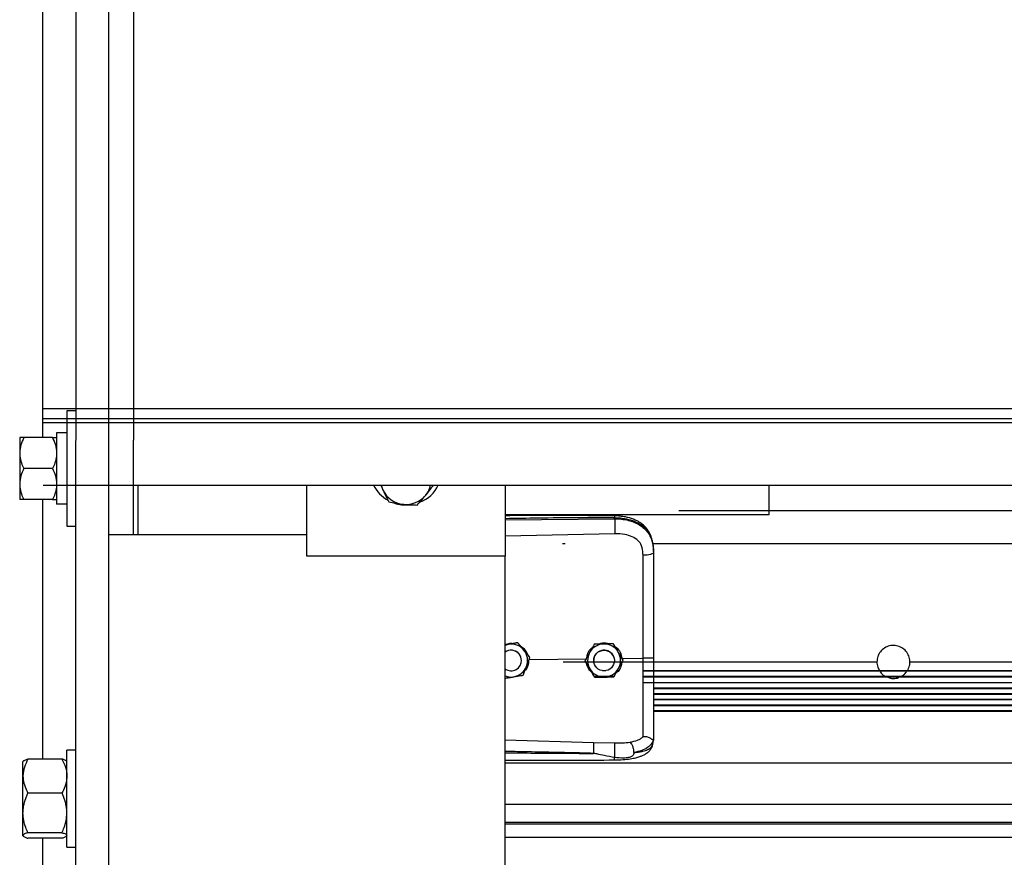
# Model space of a CAD drawing. Header units: inches. Extents: x 170 to 284, y 215 to 248.
# Tile 918 of 1056: x 226.912 to 227.422, y 243.865 to 244.3. Entities that reach past the tile are written whole.
import ezdxf

# ---------------------------------------------------------------- set-up
doc = ezdxf.new("R2010")
doc.units = ezdxf.units.IN
doc.header["$LTSCALE"] = 0.25
doc.header["$MEASUREMENT"] = 0
doc.layers.add('LH TOP OF HOOD', color=7, linetype='Continuous')

msp = doc.modelspace()

# ---------------------------------------------------------------- linework, layer by layer
at = {"layer": 'LH TOP OF HOOD'}
for p, q in [((226.971006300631, 244.9744222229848), (226.971006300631, 244.081742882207)), ((226.941045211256, 244.9230603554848), (226.941045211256, 244.0907386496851)), ((226.958165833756, 244.081742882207), (226.958165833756, 244.9230603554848)), ((226.941045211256, 244.7283132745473), (226.941045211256, 244.081742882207)), ((226.923924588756, 244.0830883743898), (226.923924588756, 244.699695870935)), ((231.435415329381, 244.0980381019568), (226.924131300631, 244.0980381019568)), ((226.923924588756, 244.0830883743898), (226.923924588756, 244.0944567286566)), ((231.435415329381, 244.0928450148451), (226.924131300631, 244.0928450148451)), ((226.941045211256, 244.0969903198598), (226.936456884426, 244.0969903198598)), ((226.936456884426, 244.0969903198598), (226.936456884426, 244.0370681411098)), ((231.435415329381, 244.0907386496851), (226.924131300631, 244.0907386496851)), ((226.911974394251, 244.0830883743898), (226.911974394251, 244.0750588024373)), ((226.9289751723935, 244.0830883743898), (226.9141144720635, 244.0830883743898)), ((226.936456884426, 244.0855023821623), (226.931115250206, 244.0855023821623)), ((226.931115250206, 244.0855023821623), (226.931115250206, 244.0486130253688)), ((226.941045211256, 239.8211148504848), (226.941045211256, 244.0815910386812)), ((226.958165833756, 244.0327879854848), (226.958165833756, 244.081742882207)), ((226.971006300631, 244.0327879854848), (226.971006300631, 244.081742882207)), ((226.911974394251, 244.0750588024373), (226.911974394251, 244.0589996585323)), ((226.9289751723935, 244.0670292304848), (226.9141144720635, 244.0670292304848)), ((226.911974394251, 244.0589996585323), (226.911974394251, 244.0509700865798)), ((226.924131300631, 244.0584689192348), (231.435415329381, 244.0584689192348)), ((226.9731463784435, 244.0584689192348), (226.9731463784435, 244.0327879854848)), ((227.0608895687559, 244.0215643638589), (227.0608895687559, 244.0584689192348)), ((227.0992130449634, 244.0584689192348), (227.1004370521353, 244.0556588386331)), ((227.1636133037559, 244.0584689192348), (227.1636133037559, 244.0215643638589)), ((227.3005782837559, 244.0432405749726), (227.3005782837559, 244.0584689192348)), ((226.9289751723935, 244.0509700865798), (226.9141144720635, 244.0509700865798)), ((226.923924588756, 243.9163670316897), (226.923924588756, 244.0509700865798)), ((226.936456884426, 244.0486130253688), (226.931115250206, 244.0486130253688)), ((227.163613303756, 244.0432405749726), (227.3005782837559, 244.0432405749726)), ((227.2537032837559, 244.0451833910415), (231.105843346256, 244.0451833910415)), ((226.936456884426, 244.0370681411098), (226.941045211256, 244.0370681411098)), ((227.163613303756, 244.0404350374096), (227.2204605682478, 244.0409717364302)), ((227.2204605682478, 244.0409717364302), (227.2204605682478, 244.0413831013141)), ((226.958165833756, 244.0327879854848), (226.971006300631, 244.0327879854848)), ((226.958165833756, 239.8211148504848), (226.958165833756, 244.0327879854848)), ((226.971006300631, 244.0327879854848), (226.9731463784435, 244.0327879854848)), ((226.9731463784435, 244.0327879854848), (227.0608895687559, 244.0327879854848)), ((227.2205565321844, 244.0331829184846), (227.163613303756, 244.0319733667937)), ((227.1934049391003, 244.028107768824), (227.1947899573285, 244.028107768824)), ((227.2401614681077, 244.028107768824), (231.1257278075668, 244.028107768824)), ((227.1636133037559, 244.0215643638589), (227.0608895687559, 244.0215643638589)), ((227.163613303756, 239.8211148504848), (227.163613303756, 244.0215643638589)), ((227.240656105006, 244.0240485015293), (227.240656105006, 244.0235601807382)), ((227.1653878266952, 243.9759070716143), (227.163613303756, 243.9756182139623)), ((227.1702658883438, 243.9767032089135), (227.1693373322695, 243.9765520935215)), ((227.1702658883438, 243.9767015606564), (227.1702658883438, 243.9767032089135)), ((227.2099049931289, 243.9759434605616), (227.2099049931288, 243.9759451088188)), ((227.2197884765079, 243.9760917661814), (227.2197884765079, 243.9760934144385)), ((227.1721136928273, 243.9674572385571), (227.1721136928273, 243.9674580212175)), ((227.1761474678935, 243.9680645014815), (227.205845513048, 243.968348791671)), ((227.1765196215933, 243.9690467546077), (227.1765196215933, 243.9690484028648)), ((227.193781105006, 243.9667153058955), (227.3564270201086, 243.9667153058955)), ((227.2050916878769, 243.9673099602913), (227.2050916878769, 243.9673116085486)), ((227.2096249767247, 243.9674580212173), (227.2096249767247, 243.9674572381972)), ((227.2203253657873, 243.9674572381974), (227.2203253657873, 243.9674580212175)), ((227.2242848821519, 243.9685253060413), (227.2351984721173, 243.9686297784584)), ((227.2248586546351, 243.9676065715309), (227.2248586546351, 243.9676082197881)), ((227.240656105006, 243.9686994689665), (227.240656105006, 243.9621813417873)), ((227.3735476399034, 243.9667153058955), (228.8972830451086, 243.9667153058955)), ((227.2082350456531, 243.9621807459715), (227.2077231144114, 243.9621807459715)), ((227.2078240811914, 243.9620653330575), (227.2083270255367, 243.9620653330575)), ((227.2158601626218, 243.9621807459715), (227.2140901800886, 243.9621807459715)), ((227.2216233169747, 243.9620653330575), (227.222443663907, 243.9620653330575)), ((227.2225456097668, 243.9621807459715), (227.2217152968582, 243.9621807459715)), ((227.2351992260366, 243.9620653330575), (231.1243474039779, 243.9620653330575)), ((231.1243474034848, 243.9621807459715), (227.2351992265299, 243.9621807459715)), ((227.2201344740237, 243.9591329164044), (227.2099777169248, 243.9591329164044)), ((227.2100460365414, 243.9590185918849), (227.2200707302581, 243.9590185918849)), ((227.2351991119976, 243.9560008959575), (231.1243475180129, 243.9560008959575)), ((227.2351991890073, 243.9590185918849), (231.1243474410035, 243.9590185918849)), ((231.1243474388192, 243.9591329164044), (227.2351991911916, 243.9591329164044)), ((227.240656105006, 243.958864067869), (227.240656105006, 243.9561145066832)), ((231.1243476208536, 243.9531126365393), (227.240656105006, 243.9531126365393)), ((227.240656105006, 243.9530019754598), (231.1243476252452, 243.9530019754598)), ((231.1243477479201, 243.9501270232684), (227.240656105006, 243.9501270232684)), ((227.240656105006, 243.9500142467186), (231.1243477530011, 243.9500142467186)), ((231.1243478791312, 243.9472831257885), (227.240656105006, 243.9472831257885)), ((227.240656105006, 243.9471703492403), (231.1243478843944, 243.9471703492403)), ((231.1243480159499, 243.9442953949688), (227.240656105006, 243.9442953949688)), ((227.240656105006, 243.9441847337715), (231.1243480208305, 243.9441847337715)), ((231.1243481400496, 243.9412964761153), (227.240656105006, 243.9412964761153)), ((227.240656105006, 243.9411828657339), (231.1243481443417, 243.9411828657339)), ((227.163613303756, 243.9263016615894), (227.2095489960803, 243.9249698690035)), ((227.2095489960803, 243.9249698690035), (227.2205346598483, 243.9247077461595)), ((227.2403164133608, 243.923993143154), (227.240656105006, 243.9259783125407)), ((227.240656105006, 243.9265071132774), (227.240656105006, 243.9259783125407)), ((226.941045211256, 243.9209731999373), (226.936456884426, 243.9209731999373)), ((226.936456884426, 243.8706728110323), (226.936456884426, 243.9209731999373)), ((226.9138785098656, 243.915306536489), (226.913686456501, 243.9150837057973)), ((226.913686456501, 243.9075421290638), (226.913686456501, 243.9150837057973)), ((226.933888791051, 243.9163670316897), (226.916254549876, 243.9163670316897)), ((226.936456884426, 243.9150837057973), (226.9362648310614, 243.915306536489)), ((227.163613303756, 243.9143297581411), (231.1959333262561, 243.9143297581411)), ((226.913686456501, 243.8884452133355), (226.913686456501, 243.9075421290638)), ((226.933888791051, 243.8987172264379), (226.916254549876, 243.8987172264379)), ((227.163613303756, 243.8929507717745), (231.1959333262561, 243.8929507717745)), ((226.913686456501, 243.8767260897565), (226.913686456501, 243.8884452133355)), ((231.1959333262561, 243.8834654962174), (227.163613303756, 243.8834654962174)), ((227.163613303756, 243.8828261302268), (231.1959333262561, 243.8828261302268)), ((226.913686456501, 243.8765623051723), (226.913686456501, 243.8767260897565)), ((226.913686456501, 243.8765623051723), (226.9138785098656, 243.8763394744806)), ((226.933888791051, 243.8781732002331), (226.916254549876, 243.8781732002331)), ((226.933888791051, 243.87527897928), (226.916254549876, 243.87527897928)), ((226.923924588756, 243.7451608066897), (226.923924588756, 243.87527897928)), ((226.9362648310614, 243.8763394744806), (226.936456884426, 243.8765623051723)), ((227.163613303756, 243.8758080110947), (231.1959333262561, 243.8758080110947)), ((226.936456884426, 243.8706728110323), (226.941045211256, 243.8706728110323))]:
    msp.add_line(p, q, dxfattribs=at)
at = {"layer": 'LH TOP OF HOOD', "flags": 128}
for points in [[(227.1004370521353, 244.0556588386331), (227.0998816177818, 244.0571285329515), (227.099567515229, 244.0584689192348)], [(227.240656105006, 244.0235601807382), (227.2405521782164, 244.0232644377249), (227.2402442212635, 244.0229795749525), (227.239743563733, 244.022716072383), (227.2390686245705, 244.0224836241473), (227.238244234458, 244.0222907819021), (227.2373007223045, 244.0221446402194), (227.2362727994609, 244.0220505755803), (227.235198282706, 244.0220120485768)], [(227.163613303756, 243.9754176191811), (227.1642967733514, 243.9756552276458), (227.1653878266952, 243.9759070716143)], [(227.2195679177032, 243.970202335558), (227.2201727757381, 243.9687266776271), (227.2203253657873, 243.9674580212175)]]:
    msp.add_lwpolyline(points, dxfattribs=at)
at = {"layer": 'LH TOP OF HOOD'}
msp.add_circle((227.2149751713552, 243.9674572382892), 0.005350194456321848, dxfattribs=at)
for centre, radius, start, end in [((227.1112492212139, 244.0657685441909), 0.01737196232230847, 204.8469474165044, 240.9336975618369), ((227.1130644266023, 244.0659201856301), 0.01760748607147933, 291.4999820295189, 334.964013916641), ((227.1136409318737, 244.0604230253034), 0.01146222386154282, 320.728560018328, 350.1841389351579), ((227.1119294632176, 244.0612056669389), 0.0127609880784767, 205.7643452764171, 264.4716654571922), ((227.1123180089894, 244.061702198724), 0.01329696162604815, 263.0111926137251, 320.0698127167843), ((227.1122473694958, 244.0676300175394), 0.01949741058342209, 252.3434322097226, 274.1052258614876), ((227.1667634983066, 243.9674580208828), 0.008560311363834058, 39.24773070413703, 99.2477296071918), ((227.2149751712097, 243.9674580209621), 0.008560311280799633, 90.85968127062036, 150.8596805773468), ((227.2149751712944, 243.9674580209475), 0.008560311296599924, 30.85968260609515, 90.85968183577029), ((227.1667634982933, 243.9674580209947), 0.005350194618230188, 39.24773075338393, 126.0718980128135), ((227.1667634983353, 243.9674572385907), 0.005350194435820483, 300.009742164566, 126.0718999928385), ((227.1667634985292, 243.967458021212), 0.005350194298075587, 5.902783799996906e-08, 39.2477305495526), ((227.1667634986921, 243.9674580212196), 0.008560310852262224, 339.2477292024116, 39.24773059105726), ((227.2149751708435, 243.967458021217), 0.00856031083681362, 150.8596808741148, 210.8596823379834), ((227.2149751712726, 243.9674580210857), 0.005350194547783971, 30.85968222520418, 179.9999985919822), ((227.2149751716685, 243.9674580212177), 0.008560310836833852, 330.8596808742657, 30.85968233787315), ((227.1667634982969, 243.9674572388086), 0.005350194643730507, 233.9281021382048, 300.0097413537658), ((227.166763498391, 243.9674580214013), 0.008560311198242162, 279.2477290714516, 339.2477287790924), ((227.2149751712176, 243.9674580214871), 0.00856031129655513, 210.8596826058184, 270.8596818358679), ((227.2149751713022, 243.9674580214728), 0.008560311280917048, 270.8596812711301, 330.8596805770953), ((227.1667634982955, 243.9674580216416), 0.008560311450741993, 248.4076756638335, 279.2477294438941)]:
    msp.add_arc(centre, radius, start, end, dxfattribs=at)
for points, knots in [([(226.9141144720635, 244.0830883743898), (226.9135521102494, 244.0818392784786), (226.9124068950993, 244.0792955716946), (226.9119782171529, 244.0765188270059), (226.9119744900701, 244.075095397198), (226.911974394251, 244.0750588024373)], [0, 0, 0, 0, 0.4845461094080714, 0.9867482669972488, 1, 1, 1, 1]), ([(226.9141144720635, 244.0830883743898), (226.913796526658, 244.0830883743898), (226.913044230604, 244.0830883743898), (226.9121769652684, 244.0830883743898), (226.912042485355, 244.0830883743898), (226.911974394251, 244.0830883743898)], [0, 0, 0, 0, 0.2654446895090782, 0.6280732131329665, 1, 1, 1, 1]), ([(226.9289751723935, 244.0830883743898), (226.9295375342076, 244.0818392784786), (226.9306827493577, 244.0792955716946), (226.9311114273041, 244.0765188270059), (226.9311151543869, 244.075095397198), (226.931115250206, 244.0750588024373)], [0, 0, 0, 0, 0.4845461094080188, 0.9867482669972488, 0.9999999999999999, 0.9999999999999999, 0.9999999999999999, 0.9999999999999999]), ([(226.9289751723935, 244.0830883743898), (226.929293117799, 244.0830883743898), (226.930045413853, 244.0830883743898), (226.9309126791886, 244.0830883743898), (226.931047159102, 244.0830883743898), (226.931115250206, 244.0830883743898)], [0, 0, 0, 0, 0.2654446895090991, 0.6280732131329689, 1, 1, 1, 1]), ([(226.911974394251, 244.0750588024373), (226.9120559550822, 244.0739339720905), (226.9122220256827, 244.0716436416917), (226.9131826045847, 244.0689829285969), (226.9139050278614, 244.0674683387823), (226.9141144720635, 244.0670292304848)], [0, 0, 0, 0, 0.4066348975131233, 0.8279722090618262, 1, 1, 1, 1]), ([(226.931115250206, 244.0750588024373), (226.9310336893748, 244.0739339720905), (226.9308676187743, 244.0716436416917), (226.9299070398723, 244.0689829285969), (226.9291846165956, 244.0674683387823), (226.9289751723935, 244.0670292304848)], [0, 0, 0, 0, 0.4066348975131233, 0.8279722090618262, 1, 1, 1, 1]), ([(226.9141144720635, 244.0670292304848), (226.9135521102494, 244.0657801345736), (226.9124068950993, 244.0632364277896), (226.9119782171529, 244.0604596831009), (226.9119744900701, 244.059036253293), (226.911974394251, 244.0589996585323)], [0, 0, 0, 0, 0.4845461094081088, 0.9867482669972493, 1, 1, 1, 1]), ([(226.9289751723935, 244.0670292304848), (226.9295375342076, 244.0657801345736), (226.9306827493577, 244.0632364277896), (226.931111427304, 244.0604596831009), (226.9311151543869, 244.059036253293), (226.931115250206, 244.0589996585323)], [0, 0, 0, 0, 0.4845461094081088, 0.9867482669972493, 1, 1, 1, 1]), ([(226.911974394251, 244.0589996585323), (226.9120559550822, 244.0578748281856), (226.9122220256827, 244.0555844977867), (226.9131826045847, 244.0529237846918), (226.9139050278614, 244.0514091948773), (226.9141144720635, 244.0509700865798)], [0, 0, 0, 0, 0.4066348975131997, 0.8279722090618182, 1, 1, 1, 1]), ([(226.931115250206, 244.0589996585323), (226.9310336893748, 244.0578748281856), (226.9308676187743, 244.0555844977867), (226.9299070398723, 244.0529237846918), (226.9291846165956, 244.0514091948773), (226.9289751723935, 244.0509700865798)], [0, 0, 0, 0, 0.4066348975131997, 0.8279722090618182, 1, 1, 1, 1]), ([(227.1225144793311, 244.053167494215), (227.1226200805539, 244.0532982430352), (227.1234197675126, 244.0542883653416), (227.1247744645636, 244.0560388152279), (227.1259827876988, 244.0577226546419), (227.1265183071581, 244.0584689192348)], [0, 0, 0, 0, 0.07809898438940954, 0.5914206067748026, 1, 1, 1, 1]), ([(227.1004370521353, 244.0556588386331), (227.1006791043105, 244.0551370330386), (227.1016618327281, 244.0530185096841), (227.1026193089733, 244.0511627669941), (227.1033409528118, 244.0497641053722)], [0, 0, 0, 0, 0.2463062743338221, 1, 1, 1, 1]), ([(227.118059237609, 244.0481032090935), (227.118782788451, 244.0488753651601), (227.1202431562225, 244.050433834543), (227.1217528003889, 244.0522507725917), (227.1225144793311, 244.053167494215)], [0, 0, 0, 0, 0.4954579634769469, 1, 1, 1, 1]), ([(226.9141144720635, 244.0509700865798), (226.913796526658, 244.0509700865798), (226.913044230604, 244.0509700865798), (226.9121769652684, 244.0509700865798), (226.912042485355, 244.0509700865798), (226.911974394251, 244.0509700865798)], [0, 0, 0, 0, 0.2654446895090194, 0.6280732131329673, 1, 1, 1, 1]), ([(226.9289751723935, 244.0509700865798), (226.929293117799, 244.0509700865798), (226.930045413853, 244.0509700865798), (226.9309126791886, 244.0509700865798), (226.931047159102, 244.0509700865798), (226.931115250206, 244.0509700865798)], [0, 0, 0, 0, 0.2654446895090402, 0.6280732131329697, 1, 1, 1, 1]), ([(227.1033409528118, 244.0497641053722), (227.1045361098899, 244.0495091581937), (227.1069483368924, 244.0489945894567), (227.1094419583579, 244.0486685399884), (227.1107000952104, 244.0485040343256)], [0, 0, 0, 0, 0.4954579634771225, 1, 1, 1, 1]), ([(227.1107000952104, 244.0485040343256), (227.1108745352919, 244.0484848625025), (227.112195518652, 244.0483396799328), (227.1146861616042, 244.0481524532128), (227.1169280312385, 244.0481197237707), (227.118059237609, 244.0481032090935)], [0, 0, 0, 0, 0.07009191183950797, 0.5307854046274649, 1, 1, 1, 1]), ([(227.2204419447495, 244.0424752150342), (227.2112249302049, 244.0425431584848), (227.1931380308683, 244.0426764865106), (227.17419448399, 244.0426191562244), (227.1644687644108, 244.0425663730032), (227.163613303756, 244.0425617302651)], [0, 0, 0, 0, 0.4865830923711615, 0.9548405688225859, 1, 1, 1, 1]), ([(227.2204417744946, 244.0424593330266), (227.2204429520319, 244.0424633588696), (227.2204469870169, 244.042477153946), (227.2204522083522, 244.042362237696), (227.2204588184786, 244.0420694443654), (227.2204598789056, 244.0416534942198), (227.2204605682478, 244.0413831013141)], [0, 0, 0, 0, 0.09787641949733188, 0.3353863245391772, 0.5679606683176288, 1, 1, 1, 1]), ([(227.2405696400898, 244.0260915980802), (227.2404506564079, 244.0271620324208), (227.2402352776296, 244.0290996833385), (227.2394903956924, 244.0316183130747), (227.2386331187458, 244.033528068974), (227.2375579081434, 244.0352807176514), (227.236242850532, 244.0368689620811), (227.2347721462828, 244.0381638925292), (227.2333984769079, 244.0391237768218), (227.2319558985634, 244.0399552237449), (227.2295777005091, 244.0410223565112), (227.2266412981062, 244.0418352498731), (227.2233323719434, 244.042363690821), (227.2214406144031, 244.0424366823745), (227.2204419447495, 244.0424752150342)], [0, 0, 0, 0, 0.1084465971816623, 0.1963050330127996, 0.269182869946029, 0.3279968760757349, 0.4149595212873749, 0.4916410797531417, 0.53897604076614, 0.5941910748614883, 0.6694152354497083, 0.8148545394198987, 0.9022606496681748, 1, 1, 1, 1]), ([(227.2204605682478, 244.0413831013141), (227.2141547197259, 244.0414224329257), (227.2009156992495, 244.0415050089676), (227.1819660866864, 244.0413238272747), (227.169325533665, 244.0411028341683), (227.163613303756, 244.0410029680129)], [0, 0, 0, 0, 0.3326703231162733, 0.6984356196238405, 1, 1, 1, 1]), ([(227.240656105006, 244.0240485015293), (227.240593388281, 244.0254049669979), (227.2404749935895, 244.027965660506), (227.2395054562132, 244.0314566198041), (227.2382162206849, 244.0338685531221), (227.2368523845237, 244.0355712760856), (227.2357694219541, 244.036614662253), (227.2347104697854, 244.0374431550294), (227.2337210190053, 244.0381030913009), (227.2324866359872, 244.038798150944), (227.2308926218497, 244.0395238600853), (227.2282289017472, 244.0404318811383), (227.2246938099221, 244.0411918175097), (227.2217872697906, 244.041323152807), (227.2204605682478, 244.0413831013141)], [0, 0, 0, 0, 0.1307156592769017, 0.2467609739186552, 0.3577928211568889, 0.4170971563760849, 0.4791482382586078, 0.5177152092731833, 0.5590896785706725, 0.6032945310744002, 0.6633484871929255, 0.7353692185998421, 0.8792082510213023, 1, 1, 1, 1]), ([(227.2204605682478, 244.0409717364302), (227.2204822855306, 244.0403958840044), (227.2205273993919, 244.0391996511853), (227.2205684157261, 244.036974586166), (227.2205816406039, 244.0347972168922), (227.2205646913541, 244.0337074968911), (227.2205565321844, 244.0331829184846)], [0, 0, 0, 0, 0.2406941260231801, 0.4999999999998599, 0.7593058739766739, 1, 1, 1, 1]), ([(227.2204605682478, 244.0409717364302), (227.2216573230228, 244.0409400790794), (227.2240896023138, 244.0408757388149), (227.2274191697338, 244.0402569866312), (227.2303975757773, 244.0393138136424), (227.2329292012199, 244.0381002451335), (227.2351748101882, 244.0365543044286), (227.2370374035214, 244.0347191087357), (227.2385310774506, 244.0325839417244), (227.2397003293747, 244.0300293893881), (227.240497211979, 244.0269530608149), (227.240602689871, 244.0247007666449), (227.240656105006, 244.0235601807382)], [0, 0, 0, 0, 0.1094013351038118, 0.2223468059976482, 0.315179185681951, 0.4102231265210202, 0.5012749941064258, 0.5946006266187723, 0.6834485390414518, 0.7745330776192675, 0.8858211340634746, 1, 1, 1, 1]), ([(227.2347726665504, 244.0259453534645), (227.2347726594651, 244.0259453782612), (227.2346701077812, 244.0263042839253), (227.2341749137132, 244.0277104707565), (227.2326388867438, 244.0299131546), (227.2295718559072, 244.0318164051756), (227.2254556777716, 244.0330280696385), (227.2223029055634, 244.0331277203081), (227.2205565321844, 244.0331829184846)], [0, 0, 0, 0, 4.497367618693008e-06, 0.06509473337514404, 0.261670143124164, 0.4753105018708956, 0.709365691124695, 1, 1, 1, 1]), ([(227.235198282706, 244.0220120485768), (227.2351283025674, 244.0233366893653), (227.2350583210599, 244.0246613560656), (227.234772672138, 244.0259453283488), (227.2347726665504, 244.0259453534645)], [0, 0, 0, 0, 0.999980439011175, 1, 1, 1, 1]), ([(227.2351984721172, 243.9686297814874), (227.2351984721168, 243.9686298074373), (227.235198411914, 243.972016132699), (227.2351983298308, 243.9790628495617), (227.2351982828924, 243.9897360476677), (227.2351982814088, 244.0006121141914), (227.2351982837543, 244.0113994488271), (227.2351982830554, 244.0184745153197), (227.235198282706, 244.0220120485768)], [0, 0, 0, 0, 1.439079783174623e-06, 0.1877923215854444, 0.3908439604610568, 0.5938956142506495, 0.796947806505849, 1, 1, 1, 1]), ([(227.240656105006, 244.0235601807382), (227.240656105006, 244.0199300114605), (227.240656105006, 244.0126591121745), (227.240656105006, 244.001578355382), (227.240656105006, 243.9903957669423), (227.240656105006, 243.9794270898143), (227.240656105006, 243.9721792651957), (227.240656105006, 243.9686994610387)], [0, 0, 0, 0, 0.2027568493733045, 0.4061035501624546, 0.60886041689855, 0.8122072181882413, 1, 1, 1, 1]), ([(227.163613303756, 243.9757371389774), (227.1644509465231, 243.9760177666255), (227.1658601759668, 243.9764898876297), (227.1673332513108, 243.9763712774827), (227.1679307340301, 243.9763231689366)], [0, 0, 0, 0, 0.5943977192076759, 1, 1, 1, 1]), ([(227.1702658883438, 243.9767015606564), (227.1695903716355, 243.9765915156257), (227.1682234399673, 243.9763688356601), (227.1665583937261, 243.9760976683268), (227.1656051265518, 243.975942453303), (227.1653878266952, 243.9759070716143)], [0, 0, 0, 0, 0.4299704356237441, 0.8700602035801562, 0.9999999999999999, 0.9999999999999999, 0.9999999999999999, 0.9999999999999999]), ([(227.1733927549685, 243.972876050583), (227.173269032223, 243.9730274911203), (227.1723013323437, 243.9742119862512), (227.1712402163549, 243.9755107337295), (227.1703608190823, 243.9765870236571), (227.1702658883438, 243.9767032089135)], [0, 0, 0, 0, 0.1156468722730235, 0.9045342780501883, 1, 1, 1, 1]), ([(227.1733927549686, 243.9728739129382), (227.173269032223, 243.9730253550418), (227.1723013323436, 243.9742098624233), (227.1712402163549, 243.9755088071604), (227.1703608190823, 243.9765853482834), (227.1702658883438, 243.9767015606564)], [0, 0, 0, 0, 0.115646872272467, 0.9045342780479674, 1, 1, 1, 1]), ([(227.2099049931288, 243.9759451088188), (227.2095717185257, 243.9753473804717), (227.2088973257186, 243.9741378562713), (227.2080758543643, 243.9726644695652), (227.2076055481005, 243.9718208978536), (227.2074983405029, 243.9716286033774)], [0, 0, 0, 0, 0.4299704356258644, 0.8700602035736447, 0.9999999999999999, 0.9999999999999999, 0.9999999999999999, 0.9999999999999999]), ([(227.2099049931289, 243.9759434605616), (227.2095717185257, 243.9753456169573), (227.2088973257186, 243.9741358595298), (227.2080758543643, 243.9726623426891), (227.2076055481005, 243.9718187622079), (227.2074983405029, 243.9716264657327)], [0, 0, 0, 0, 0.4299704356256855, 0.8700602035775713, 0.9999999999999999, 0.9999999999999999, 0.9999999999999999, 0.9999999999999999]), ([(227.2148467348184, 243.9760195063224), (227.2135746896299, 243.9760003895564), (227.2118781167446, 243.9759748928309), (227.2102999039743, 243.9759510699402), (227.2099049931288, 243.9759451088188)], [0, 0, 0, 0, 0.7497733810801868, 1, 1, 1, 1]), ([(227.2148467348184, 243.9760173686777), (227.21357468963, 243.9759983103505), (227.2118781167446, 243.975972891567), (227.2102999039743, 243.9759493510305), (227.2099049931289, 243.9759434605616)], [0, 0, 0, 0, 0.7497733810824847, 0.9999999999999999, 0.9999999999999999, 0.9999999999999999, 0.9999999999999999]), ([(227.2120514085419, 243.9759774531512), (227.2126203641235, 243.9761907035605), (227.2138018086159, 243.976633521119), (227.2158463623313, 243.9766886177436), (227.2171835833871, 243.9762818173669), (227.217895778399, 243.9760651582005)], [0, 0, 0, 0, 0.3027399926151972, 0.6286439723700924, 1, 1, 1, 1]), ([(227.2197884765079, 243.9760934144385), (227.2191041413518, 243.9760832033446), (227.2177193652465, 243.976062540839), (227.2160325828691, 243.9760372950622), (227.2150668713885, 243.9760228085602), (227.2148467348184, 243.9760195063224)], [0, 0, 0, 0, 0.4299704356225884, 0.8700602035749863, 1, 1, 1, 1]), ([(227.2197884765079, 243.9760917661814), (227.2191041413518, 243.9760814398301), (227.2177193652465, 243.9760605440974), (227.2160325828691, 243.9760351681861), (227.2150668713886, 243.9760206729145), (227.2148467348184, 243.9760173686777)], [0, 0, 0, 0, 0.429970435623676, 0.8700602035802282, 0.9999999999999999, 0.9999999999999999, 0.9999999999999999, 0.9999999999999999]), ([(227.2223235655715, 243.9718510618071), (227.2222232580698, 243.9720189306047), (227.2214387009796, 243.9733319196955), (227.2205784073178, 243.9747715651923), (227.2198654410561, 243.9759646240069), (227.2197884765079, 243.9760934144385)], [0, 0, 0, 0, 0.1156468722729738, 0.9045342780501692, 1, 1, 1, 1]), ([(227.2223235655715, 243.9718489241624), (227.2222232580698, 243.9720167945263), (227.2214387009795, 243.9733297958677), (227.2205784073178, 243.9747696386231), (227.2198654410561, 243.9759629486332), (227.2197884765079, 243.9760917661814)], [0, 0, 0, 0, 0.1156468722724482, 0.9045342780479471, 1, 1, 1, 1]), ([(227.1715370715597, 243.9750072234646), (227.1721864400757, 243.974579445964), (227.1736774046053, 243.9735972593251), (227.1749790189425, 243.9718647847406), (227.1752549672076, 243.9706284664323), (227.1753103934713, 243.9703801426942)], [0, 0, 0, 0, 0.3814222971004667, 0.8757540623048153, 1, 1, 1, 1]), ([(227.1765196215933, 243.9690484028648), (227.1762555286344, 243.9693716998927), (227.1752563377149, 243.970594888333), (227.174182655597, 243.9719091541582), (227.1733927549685, 243.972876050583)], [0, 0, 0, 0, 0.2643068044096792, 1, 1, 1, 1]), ([(227.1765196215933, 243.9690467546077), (227.1762555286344, 243.9693699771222), (227.1752563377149, 243.9705928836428), (227.174182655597, 243.9719070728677), (227.1733927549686, 243.9728739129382)], [0, 0, 0, 0, 0.2643068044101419, 1, 1, 1, 1]), ([(227.2074983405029, 243.9716286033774), (227.2068788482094, 243.9705174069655), (227.2060526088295, 243.9690353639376), (227.2052840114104, 243.9676566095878), (227.2050916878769, 243.9673116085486)], [0, 0, 0, 0, 0.7497733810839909, 1, 1, 1, 1]), ([(227.2074983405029, 243.9716264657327), (227.2068788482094, 243.9705153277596), (227.2060526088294, 243.9690333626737), (227.2052840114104, 243.9676548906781), (227.2050916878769, 243.9673099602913)], [0, 0, 0, 0, 0.7497733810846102, 0.9999999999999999, 0.9999999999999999, 0.9999999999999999, 0.9999999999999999]), ([(227.2060093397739, 243.9689577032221), (227.2061717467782, 243.9697096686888), (227.2065506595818, 243.9714640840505), (227.2076800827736, 243.9733045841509), (227.2087198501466, 243.9740359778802), (227.2089184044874, 243.9741756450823)], [0, 0, 0, 0, 0.3776771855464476, 0.8811610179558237, 1, 1, 1, 1]), ([(227.2206633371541, 243.9746293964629), (227.2209084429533, 243.9744815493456), (227.2220412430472, 243.9737982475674), (227.223515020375, 243.9716988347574), (227.2240221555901, 243.96960831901), (227.2242848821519, 243.9685253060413)], [0, 0, 0, 0, 0.1174426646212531, 0.5427821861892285, 1, 1, 1, 1]), ([(227.2248586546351, 243.9676082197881), (227.2246445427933, 243.967966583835), (227.2238344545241, 243.9693224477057), (227.2229639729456, 243.9707792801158), (227.2223235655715, 243.9718510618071)], [0, 0, 0, 0, 0.2643068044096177, 1, 1, 1, 1]), ([(227.2248586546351, 243.9676065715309), (227.2246445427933, 243.9679648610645), (227.2238344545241, 243.9693204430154), (227.2229639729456, 243.9707771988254), (227.2223235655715, 243.9718489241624)], [0, 0, 0, 0, 0.2643068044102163, 1, 1, 1, 1]), ([(227.3735476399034, 243.9667153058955), (227.3735359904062, 243.9670466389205), (227.3734906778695, 243.9683354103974), (227.3728262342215, 243.9705377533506), (227.3711297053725, 243.9729166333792), (227.3687310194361, 243.9746002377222), (227.3659119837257, 243.9753951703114), (227.3629899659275, 243.975212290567), (227.3602889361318, 243.9740728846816), (227.3581350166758, 243.9721052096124), (227.3566972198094, 243.9695520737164), (227.3565162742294, 243.9676523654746), (227.3564270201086, 243.9667153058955)], [0, 0, 0, 0, 0.03711346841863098, 0.1443586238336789, 0.2516217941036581, 0.3589567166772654, 0.4663024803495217, 0.5735867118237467, 0.6808414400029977, 0.7881476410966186, 0.8955006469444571, 1, 1, 1, 1]), ([(227.1758536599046, 243.96728906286), (227.1757775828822, 243.9664633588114), (227.1756155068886, 243.9647042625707), (227.1747666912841, 243.9628963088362), (227.1739824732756, 243.9621956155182), (227.1738936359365, 243.9621162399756)], [0, 0, 0, 0, 0.439592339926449, 0.9365162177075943, 1, 1, 1, 1]), ([(227.1747684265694, 243.9644248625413), (227.1752191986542, 243.9656145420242), (227.1758204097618, 243.9672012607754), (227.1763796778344, 243.9686773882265), (227.1765196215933, 243.9690467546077)], [0, 0, 0, 0, 0.7497733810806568, 1, 1, 1, 1]), ([(227.2076267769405, 243.9630671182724), (227.2075264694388, 243.9632349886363), (227.2067419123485, 243.9645479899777), (227.2058816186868, 243.9659878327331), (227.2051686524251, 243.9671811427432), (227.2050916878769, 243.9673099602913)], [0, 0, 0, 0, 0.1156468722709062, 0.9045342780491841, 0.9999999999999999, 0.9999999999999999, 0.9999999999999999, 0.9999999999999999]), ([(227.2089075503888, 243.960923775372), (227.2082564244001, 243.9615859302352), (227.2069083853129, 243.9629568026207), (227.2060067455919, 243.9648276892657), (227.205962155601, 243.9658407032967), (227.2059615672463, 243.9658540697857)], [0, 0, 0, 0, 0.4797011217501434, 0.9931347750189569, 1, 1, 1, 1]), ([(227.2241787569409, 243.9663869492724), (227.224066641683, 243.9656736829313), (227.2238039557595, 243.9640025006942), (227.2226496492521, 243.9620797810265), (227.2215149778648, 243.961228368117), (227.221150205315, 243.9609546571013)], [0, 0, 0, 0, 0.3356490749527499, 0.7864254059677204, 1, 1, 1, 1]), ([(227.2224520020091, 243.963289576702), (227.2230714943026, 243.9644007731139), (227.2238977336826, 243.9658828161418), (227.2246663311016, 243.9672615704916), (227.2248586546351, 243.9676065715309)], [0, 0, 0, 0, 0.7497733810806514, 1, 1, 1, 1]), ([(227.2351982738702, 243.9279391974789), (227.2351982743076, 243.9282018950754), (227.2351982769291, 243.9297763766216), (227.2351982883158, 243.9332077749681), (227.2351983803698, 243.9388091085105), (227.2351986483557, 243.9452489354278), (227.2351990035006, 243.9524749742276), (227.2351992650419, 243.9603498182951), (227.2351992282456, 243.9658777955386), (227.2351991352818, 243.9686297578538), (227.2351991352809, 243.9686297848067)], [0, 0, 0, 0, 0.03155846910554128, 0.1891461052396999, 0.3467338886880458, 0.5043277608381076, 0.6619226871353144, 0.8309600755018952, 0.9999983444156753, 1, 1, 1, 1]), ([(227.240656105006, 243.9686994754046), (227.2405749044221, 243.9686880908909), (227.240412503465, 243.9686653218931), (227.2391596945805, 243.9686373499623), (227.2373622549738, 243.9686213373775), (227.2359201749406, 243.9686269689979), (227.2351991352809, 243.9686297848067)], [0, 0, 0, 0, 0.2500007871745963, 0.5000009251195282, 0.750000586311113, 1, 1, 1, 1]), ([(227.3564270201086, 243.9667153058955), (227.356494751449, 243.9657758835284), (227.3566125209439, 243.9641424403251), (227.3574755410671, 243.9627661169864), (227.3578422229, 243.9621813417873)], [0, 0, 0, 0, 0.575117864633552, 1, 1, 1, 1]), ([(227.3722367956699, 243.9621813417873), (227.3726781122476, 243.9630352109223), (227.373417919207, 243.96446660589), (227.3735103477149, 243.966068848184), (227.3735476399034, 243.9667153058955)], [0, 0, 0, 0, 0.5965293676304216, 1, 1, 1, 1]), ([(227.1730172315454, 243.9598034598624), (227.1732597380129, 243.9604434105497), (227.1737504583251, 243.961738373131), (227.1743481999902, 243.9633158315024), (227.1746904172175, 243.9642189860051), (227.1747684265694, 243.9644248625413)], [0, 0, 0, 0, 0.4299704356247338, 0.8700602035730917, 1, 1, 1, 1]), ([(227.2101618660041, 243.9588247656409), (227.2099477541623, 243.9591830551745), (227.2091376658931, 243.9605386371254), (227.2082671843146, 243.9619953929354), (227.2076267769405, 243.9630671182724)], [0, 0, 0, 0, 0.2643068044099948, 1, 1, 1, 1]), ([(227.2200453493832, 243.9589730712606), (227.2203786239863, 243.9595707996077), (227.2210530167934, 243.9607803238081), (227.2218744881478, 243.9622537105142), (227.2223447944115, 243.9630972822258), (227.2224520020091, 243.963289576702)], [0, 0, 0, 0, 0.4299704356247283, 0.8700602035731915, 1, 1, 1, 1]), ([(227.240656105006, 243.9618205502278), (227.240656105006, 243.9610810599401), (227.240656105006, 243.9601706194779), (227.240656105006, 243.9592977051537), (227.240656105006, 243.9591338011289)], [0, 0, 0, 0, 0.8122335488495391, 1, 1, 1, 1]), ([(227.3581614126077, 243.9615860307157), (227.3581801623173, 243.9615506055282), (227.35864587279, 243.9606707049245), (227.3597473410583, 243.9597349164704), (227.3609520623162, 243.9592593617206), (227.3612701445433, 243.9591338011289)], [0, 0, 0, 0, 0.02994884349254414, 0.7438776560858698, 1, 1, 1, 1]), ([(227.3687087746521, 243.9591338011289), (227.3692680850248, 243.9593895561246), (227.3705016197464, 243.9599536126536), (227.3713185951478, 243.9610411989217), (227.3717651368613, 243.9616356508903)], [0, 0, 0, 0, 0.4534208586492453, 1, 1, 1, 1]), ([(227.163613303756, 243.9582722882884), (227.1641730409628, 243.9583633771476), (227.16542477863, 243.9585670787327), (227.1669687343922, 243.9588184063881), (227.1679218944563, 243.9589735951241), (227.1681391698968, 243.9590089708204)], [0, 0, 0, 0, 0.3844201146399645, 0.8596768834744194, 0.9999999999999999, 0.9999999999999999, 0.9999999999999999, 0.9999999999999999]), ([(227.1681391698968, 243.9590089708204), (227.169394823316, 243.959213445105), (227.1710695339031, 243.9594861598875), (227.1726274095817, 243.9597399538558), (227.1730172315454, 243.9598034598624)], [0, 0, 0, 0, 0.7497733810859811, 1, 1, 1, 1]), ([(227.2101618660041, 243.9588247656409), (227.2108462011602, 243.9588349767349), (227.2122309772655, 243.9588556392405), (227.213917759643, 243.9588808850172), (227.2148834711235, 243.9588953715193), (227.2151036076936, 243.958898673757)], [0, 0, 0, 0, 0.4299704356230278, 0.8700602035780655, 1, 1, 1, 1]), ([(227.2172478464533, 243.9589309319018), (227.2171539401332, 243.9588943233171), (227.2163795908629, 243.9585924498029), (227.215083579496, 243.9585334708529), (227.2139755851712, 243.9587860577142), (227.2135816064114, 243.9588758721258)], [0, 0, 0, 0, 0.08167163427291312, 0.6734623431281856, 1, 1, 1, 1]), ([(227.2151036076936, 243.958898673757), (227.2163756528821, 243.9589177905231), (227.2180722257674, 243.9589432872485), (227.2196504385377, 243.9589671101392), (227.2200453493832, 243.9589730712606)], [0, 0, 0, 0, 0.7497733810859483, 1, 1, 1, 1]), ([(227.240656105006, 243.9559550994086), (227.240656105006, 243.9541248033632), (227.240656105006, 243.9495117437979), (227.240656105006, 243.9425430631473), (227.240656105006, 243.935951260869), (227.240656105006, 243.9305688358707), (227.240656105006, 243.9278680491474), (227.240656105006, 243.9265071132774)], [0, 0, 0, 0, 0.1570282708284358, 0.3957724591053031, 0.6414399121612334, 0.8193203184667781, 0.9999999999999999, 0.9999999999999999, 0.9999999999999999, 0.9999999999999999]), ([(227.3621344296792, 243.9587616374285), (227.3624112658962, 243.9586283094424), (227.3633003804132, 243.9582001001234), (227.3652559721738, 243.9581297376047), (227.3669962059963, 243.9581875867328), (227.3678518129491, 243.9586627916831), (227.3678761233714, 243.9586762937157)], [0, 0, 0, 0, 0.1557676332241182, 0.5002787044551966, 0.9858013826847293, 1, 1, 1, 1]), ([(227.2095490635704, 243.9249698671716), (227.2095557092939, 243.9247310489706), (227.2095659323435, 243.9243636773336), (227.209563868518, 243.9235017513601), (227.2095562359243, 243.9227269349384), (227.2095420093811, 243.9218664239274), (227.2095170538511, 243.920706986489), (227.2094906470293, 243.9198635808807), (227.2094734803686, 243.9193152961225)], [0, 0, 0, 0, 0.2394514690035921, 0.3683457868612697, 0.4999761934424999, 0.631610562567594, 0.7605158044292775, 0.9999999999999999, 0.9999999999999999, 0.9999999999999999, 0.9999999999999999]), ([(227.2204492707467, 243.9171372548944), (227.2204652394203, 243.9173778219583), (227.2204989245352, 243.917885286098), (227.2205437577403, 243.9188954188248), (227.2205808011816, 243.9200828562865), (227.2206035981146, 243.9213547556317), (227.2206087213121, 243.9225582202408), (227.2205963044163, 243.9235541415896), (227.2205712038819, 243.9242934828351), (227.2205464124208, 243.9245745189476), (227.2205346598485, 243.9247077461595)], [0, 0, 0, 0, 0.1098512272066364, 0.2317256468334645, 0.3631776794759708, 0.4999999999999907, 0.6368223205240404, 0.7682743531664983, 0.8901487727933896, 1, 1, 1, 1]), ([(227.2205346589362, 243.9247077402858), (227.2218867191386, 243.9247004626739), (227.2245887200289, 243.9246859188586), (227.2270953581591, 243.9249704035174), (227.2283476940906, 243.9251125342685)], [0, 0, 0, 0, 0.5003922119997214, 1, 1, 1, 1]), ([(227.2304531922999, 243.9197140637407), (227.2304283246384, 243.9202440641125), (227.2303766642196, 243.9213450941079), (227.2299009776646, 243.9230075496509), (227.2291962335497, 243.9243956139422), (227.2286330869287, 243.9248810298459), (227.2283618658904, 243.9251148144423)], [0, 0, 0, 0, 0.2405618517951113, 0.4997464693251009, 0.7590693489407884, 1, 1, 1, 1]), ([(227.2283641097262, 243.9251151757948), (227.2297376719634, 243.9254030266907), (227.2318220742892, 243.9258398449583), (227.2339978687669, 243.9268805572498), (227.2347968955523, 243.9275858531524), (227.2351983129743, 243.9279401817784)], [0, 0, 0, 0, 0.4901989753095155, 0.7438846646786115, 1, 1, 1, 1]), ([(227.2404632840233, 243.9262565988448), (227.2401876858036, 243.9255346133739), (227.2396216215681, 243.9240516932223), (227.237568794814, 243.9222184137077), (227.2345805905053, 243.9206603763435), (227.2318535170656, 243.9200372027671), (227.2304536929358, 243.9197173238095)], [0, 0, 0, 0, 0.2305257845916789, 0.4734878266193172, 0.7297379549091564, 1, 1, 1, 1]), ([(227.2404590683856, 243.9262567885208), (227.2404099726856, 243.926248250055), (227.2403091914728, 243.926230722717), (227.2400175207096, 243.9264169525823), (227.2395521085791, 243.926747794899), (227.2386758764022, 243.9273278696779), (227.2371966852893, 243.9279460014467), (227.2358558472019, 243.9279420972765), (227.235198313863, 243.9279401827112)], [0, 0, 0, 0, 0.1136768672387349, 0.2333502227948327, 0.3620694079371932, 0.5019163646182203, 0.755744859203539, 1, 1, 1, 1]), ([(227.240656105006, 243.9265071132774), (227.2406560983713, 243.9265058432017), (227.2406560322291, 243.9264931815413), (227.240648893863, 243.9263890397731), (227.2405504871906, 243.926310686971), (227.2404627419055, 243.9262408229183)], [0, 0, 0, 0, 0.01193493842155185, 0.118981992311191, 1, 1, 1, 1]), ([(227.2094733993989, 243.9193129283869), (227.2055733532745, 243.9194121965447), (227.1973032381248, 243.9196226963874), (227.1841913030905, 243.919904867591), (227.1732434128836, 243.9201174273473), (227.1662272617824, 243.9202455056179), (227.1640522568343, 243.9202835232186), (227.163613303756, 243.9202911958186)], [0, 0, 0, 0, 0.2551597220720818, 0.5410705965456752, 0.8577348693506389, 0.9712884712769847, 1, 1, 1, 1]), ([(227.163613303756, 243.9196461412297), (227.1662109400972, 243.9196141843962), (227.1712769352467, 243.9195518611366), (227.1788410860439, 243.9194710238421), (227.1864933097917, 243.9194017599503), (227.194251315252, 243.9193501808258), (227.2019738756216, 243.9193171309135), (227.2070107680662, 243.9193143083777), (227.209473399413, 243.9193129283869)], [0, 0, 0, 0, 0.169941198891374, 0.3314248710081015, 0.4948424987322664, 0.6705311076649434, 0.8389164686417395, 1, 1, 1, 1]), ([(227.2204492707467, 243.9171372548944), (227.2186684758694, 243.9174833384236), (227.2156134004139, 243.9180770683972), (227.2121774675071, 243.9187971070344), (227.2104392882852, 243.9191544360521), (227.2099417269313, 243.9192556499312), (227.2097911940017, 243.9192816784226), (227.2097408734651, 243.919290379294)], [0, 0, 0, 0, 0.5022803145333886, 0.861696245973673, 0.9584272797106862, 0.9861029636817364, 1, 1, 1, 1]), ([(227.2204035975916, 243.9158840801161), (227.2218916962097, 243.9159200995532), (227.2246728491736, 243.9159874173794), (227.2284077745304, 243.9164104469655), (227.231283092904, 243.9169697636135), (227.233384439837, 243.9175782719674), (227.2349672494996, 243.9181864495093), (227.2363429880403, 243.9188817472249), (227.237614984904, 243.9197645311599), (227.2387421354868, 243.9208393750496), (227.239755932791, 243.9222582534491), (227.2401105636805, 243.9233602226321), (227.2402994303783, 243.9239471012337)], [0, 0, 0, 0, 0.1696911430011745, 0.3171409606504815, 0.4424359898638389, 0.5384364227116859, 0.6083291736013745, 0.684095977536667, 0.7426779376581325, 0.8151683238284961, 0.9015637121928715, 1, 1, 1, 1]), ([(227.2304545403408, 243.9197123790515), (227.2303800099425, 243.9193420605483), (227.2302761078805, 243.9188258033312), (227.2299043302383, 243.9182284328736), (227.2294837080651, 243.9177955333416), (227.2286799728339, 243.9173510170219), (227.227202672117, 243.9169894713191), (227.2244418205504, 243.9167493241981), (227.2220450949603, 243.9169821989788), (227.2204492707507, 243.9171372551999)], [0, 0, 0, 0, 0.1001269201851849, 0.1395859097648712, 0.1897135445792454, 0.2582342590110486, 0.369735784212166, 0.5803479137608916, 1, 1, 1, 1]), ([(227.2304547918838, 243.9197155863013), (227.2310010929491, 243.9197726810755), (227.2323060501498, 243.9199090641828), (227.2337048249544, 243.9201371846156), (227.2346598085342, 243.9203310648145), (227.2358931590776, 243.920608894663), (227.2375795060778, 243.9211751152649), (227.2393992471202, 243.9223006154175), (227.2400047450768, 243.9234179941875), (227.2403164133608, 243.923993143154)], [0, 0, 0, 0, 0.1091879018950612, 0.260818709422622, 0.307798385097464, 0.3355235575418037, 0.5627886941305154, 0.7749539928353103, 1, 1, 1, 1]), ([(226.916254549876, 243.9163670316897), (226.9155800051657, 243.9149948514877), (226.9142063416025, 243.9122005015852), (226.9136911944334, 243.9091487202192), (226.9136865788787, 243.9075836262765), (226.913686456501, 243.9075421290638)], [0, 0, 0, 0, 0.4843414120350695, 0.9863277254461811, 1, 1, 1, 1]), ([(226.913945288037, 243.9152489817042), (226.913999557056, 243.9153409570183), (226.9141773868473, 243.9156423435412), (226.9151421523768, 243.9160143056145), (226.9160038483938, 243.9162875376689), (226.916254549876, 243.9163670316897)], [0, 0, 0, 0, 0.2374711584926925, 0.7781501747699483, 1, 1, 1, 1]), ([(226.933888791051, 243.9163670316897), (226.9345633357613, 243.9149948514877), (226.9359369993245, 243.9122005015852), (226.9364521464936, 243.9091487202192), (226.9364567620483, 243.9075836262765), (226.936456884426, 243.9075421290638)], [0, 0, 0, 0, 0.4843414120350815, 0.986327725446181, 1, 1, 1, 1]), ([(226.9361980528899, 243.9152489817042), (226.936143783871, 243.9153409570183), (226.9359659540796, 243.9156423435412), (226.9350011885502, 243.9160143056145), (226.9341394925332, 243.9162875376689), (226.933888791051, 243.9163670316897)], [0, 0, 0, 0, 0.2374711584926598, 0.778150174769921, 1, 1, 1, 1]), ([(227.163613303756, 243.9157469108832), (227.1672794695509, 243.9157476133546), (227.1787519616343, 243.9157498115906), (227.197682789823, 243.9157776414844), (227.2129459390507, 243.9158491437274), (227.2204035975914, 243.915884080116)], [0, 0, 0, 0, 0.1936599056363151, 0.6060178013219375, 1, 1, 1, 1]), ([(227.2204035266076, 243.9159059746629), (227.2204042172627, 243.9158990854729), (227.2204107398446, 243.9158340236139), (227.220421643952, 243.9160237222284), (227.2204357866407, 243.9163505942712), (227.2204444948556, 243.9167831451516), (227.2204484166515, 243.9170739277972), (227.2204492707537, 243.9171372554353)], [0, 0, 0, 0, 0.03436730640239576, 0.3245665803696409, 0.6210149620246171, 0.9174633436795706, 0.9999999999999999, 0.9999999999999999, 0.9999999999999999, 0.9999999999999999]), ([(226.913686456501, 243.9075421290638), (226.913784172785, 243.9063068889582), (226.9139831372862, 243.9037917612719), (226.9151349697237, 243.9008673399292), (226.9160022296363, 243.8992017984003), (226.916254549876, 243.8987172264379)], [0, 0, 0, 0, 0.4062905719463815, 0.8272664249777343, 1, 1, 1, 1]), ([(226.936456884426, 243.9075421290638), (226.936359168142, 243.9063068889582), (226.9361602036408, 243.9037917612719), (226.9350083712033, 243.9008673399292), (226.9341411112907, 243.8992017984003), (226.933888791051, 243.8987172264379)], [0, 0, 0, 0, 0.4062905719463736, 0.8272664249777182, 0.9999999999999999, 0.9999999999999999, 0.9999999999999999, 0.9999999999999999]), ([(226.913686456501, 243.8884452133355), (226.9136891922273, 243.8886804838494), (226.913707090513, 243.8902197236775), (226.9141288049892, 243.8930922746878), (226.9151559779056, 243.8962658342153), (226.9159829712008, 243.8981112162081), (226.916254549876, 243.8987172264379)], [0, 0, 0, 0, 0.0665322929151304, 0.4352825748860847, 0.8145508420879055, 1, 1, 1, 1]), ([(226.936456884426, 243.8884452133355), (226.9364541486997, 243.8886804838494), (226.936436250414, 243.8902197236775), (226.9360145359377, 243.8930922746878), (226.9349873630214, 243.8962658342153), (226.9341603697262, 243.8981112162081), (226.933888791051, 243.8987172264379)], [0, 0, 0, 0, 0.06653229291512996, 0.4352825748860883, 0.8145508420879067, 1, 1, 1, 1]), ([(226.916254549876, 243.8781732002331), (226.9158730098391, 243.8790428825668), (226.9149702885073, 243.881100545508), (226.9139295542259, 243.8845294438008), (226.9137681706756, 243.8871289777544), (226.913686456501, 243.8884452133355)], [0, 0, 0, 0, 0.2654599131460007, 0.6280764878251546, 1, 1, 1, 1]), ([(226.933888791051, 243.8781732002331), (226.9342703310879, 243.8790428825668), (226.9351730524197, 243.881100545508), (226.9362137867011, 243.8845294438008), (226.9363751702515, 243.8871289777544), (226.936456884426, 243.8884452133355)], [0, 0, 0, 0, 0.2654599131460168, 0.6280764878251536, 1, 1, 1, 1]), ([(226.916254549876, 243.8781732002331), (226.9155800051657, 243.8779481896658), (226.9142063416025, 243.8774899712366), (226.9136911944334, 243.8769895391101), (226.9136865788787, 243.8767328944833), (226.913686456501, 243.8767260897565)], [0, 0, 0, 0, 0.484341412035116, 0.9863277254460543, 1, 1, 1, 1]), ([(226.913686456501, 243.8767260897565), (226.913784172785, 243.8765235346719), (226.9139831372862, 243.8761111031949), (226.9151349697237, 243.8756315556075), (226.9160022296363, 243.875358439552), (226.916254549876, 243.87527897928)], [0, 0, 0, 0, 0.4062905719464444, 0.8272664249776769, 1, 1, 1, 1]), ([(226.933888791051, 243.8781732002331), (226.9345633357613, 243.8779481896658), (226.9359369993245, 243.8774899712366), (226.9364521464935, 243.8769895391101), (226.9364567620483, 243.8767328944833), (226.936456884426, 243.8767260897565)], [0, 0, 0, 0, 0.4843414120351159, 0.9863277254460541, 1, 1, 1, 1]), ([(226.9361980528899, 243.8763970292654), (226.936143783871, 243.8763050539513), (226.9359659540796, 243.8760036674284), (226.9350011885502, 243.8756317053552), (226.9341394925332, 243.8753584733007), (226.933888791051, 243.87527897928)], [0, 0, 0, 0, 0.2374711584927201, 0.7781501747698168, 1, 1, 1, 1])]:
    msp.add_open_spline(points, degree=3, knots=knots, dxfattribs=at)

doc.saveas('drawing.dxf')
